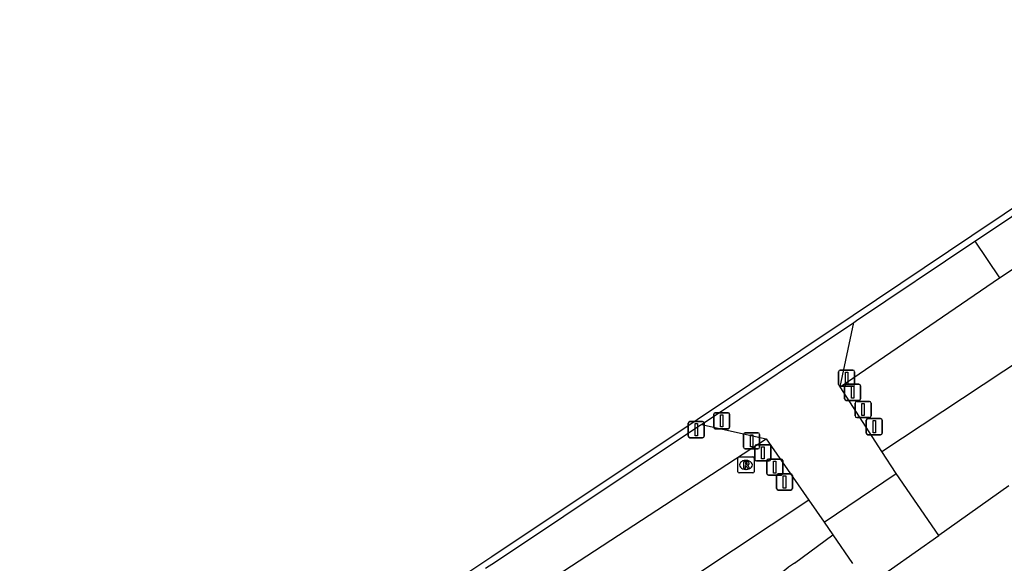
# Model space of a CAD drawing. Extents: x 158352 to 159489, y 383828 to 384597.
# Drawn here: x 158427.2 to 158488.4, y 384290.6 to 384324.4 of the extents above; entities that cross this region are included whole.
import ezdxf

# ---------------------------------------------------------------- set-up
doc = ezdxf.new("R2010")
doc.units = 0
for name, color, linetype in [('IMGEO_Afsluitpaal', 7, 'Continuous'), ('IMGEO_Groenvoorziening', 7, 'Continuous'), ('IMGEO_Parkeervlak_gesloten', 7, 'Continuous'), ('IMGEO_Parkeervlak_halfverhard', 7, 'Continuous'), ('IMGEO_Rijbaan_lokaal_gesloten', 7, 'Continuous'), ('IMGEO_Rijbaan_lokaal_halfverhard', 7, 'Continuous'), ('IMGEO_Rijbaan_lokaal_open', 7, 'Continuous'), ('IMGEO_Rioolput', 7, 'Continuous'), ('IMGEO_Verkeersbordpaal', 7, 'Continuous'), ('IMGEO_Voetgangersgebied_gesloten', 7, 'Continuous')]:
    doc.layers.add(name, color=color, linetype=linetype)

msp = doc.modelspace()

# ---------------------------------------------------------------- linework, layer by layer
at = {"layer": 'IMGEO_Afsluitpaal'}
for p, q in [((158478.125, 384301.688), (158478.125, 384302.488)), ((158478.125, 384302.488), (158478.125, 384301.688)), ((158478.225, 384302.588), (158479.015, 384302.588)), ((158479.015, 384302.588), (158478.225, 384302.588)), ((158479.115, 384302.488), (158479.115, 384301.688)), ((158479.115, 384301.688), (158479.115, 384302.488)), ((158479.015, 384301.588), (158478.225, 384301.588)), ((158478.225, 384301.588), (158479.015, 384301.588)), ((158478.497, 384300.805), (158478.497, 384301.605)), ((158478.497, 384301.605), (158478.497, 384300.805)), ((158478.597, 384301.705), (158479.387, 384301.705)), ((158479.387, 384301.705), (158478.597, 384301.705)), ((158479.487, 384301.605), (158479.487, 384300.805)), ((158479.487, 384300.805), (158479.487, 384301.605)), ((158479.387, 384300.705), (158478.597, 384300.705)), ((158478.597, 384300.705), (158479.387, 384300.705)), ((158479.248, 384300.635), (158480.038, 384300.635)), ((158480.038, 384300.635), (158479.248, 384300.635)), ((158479.148, 384299.735), (158479.148, 384300.535)), ((158479.148, 384300.535), (158479.148, 384299.735)), ((158480.138, 384300.535), (158480.138, 384299.735)), ((158480.138, 384299.735), (158480.138, 384300.535)), ((158470.357, 384299.037), (158470.357, 384299.837)), ((158470.357, 384299.837), (158470.357, 384299.037)), ((158470.457, 384299.937), (158471.247, 384299.937)), ((158471.247, 384299.937), (158470.457, 384299.937)), ((158471.347, 384299.837), (158471.347, 384299.037)), ((158471.347, 384299.037), (158471.347, 384299.837)), ((158480.038, 384299.635), (158479.248, 384299.635)), ((158479.248, 384299.635), (158480.038, 384299.635)), ((158479.846, 384298.665), (158479.846, 384299.465)), ((158479.846, 384299.465), (158479.846, 384298.665)), ((158479.946, 384299.565), (158480.736, 384299.565)), ((158480.736, 384299.565), (158479.946, 384299.565)), ((158480.836, 384299.465), (158480.836, 384298.665)), ((158480.836, 384298.665), (158480.836, 384299.465)), ((158468.775, 384298.479), (158468.775, 384299.279)), ((158468.775, 384299.279), (158468.775, 384298.479)), ((158468.875, 384299.379), (158469.665, 384299.379)), ((158469.665, 384299.379), (158468.875, 384299.379)), ((158469.765, 384299.279), (158469.765, 384298.479)), ((158469.765, 384298.479), (158469.765, 384299.279)), ((158471.247, 384298.937), (158470.457, 384298.937)), ((158470.457, 384298.937), (158471.247, 384298.937)), ((158469.665, 384298.379), (158468.875, 384298.379)), ((158468.875, 384298.379), (158469.665, 384298.379)), ((158480.736, 384298.565), (158479.946, 384298.565)), ((158479.946, 384298.565), (158480.736, 384298.565)), ((158472.915, 384297.037), (158472.915, 384297.837)), ((158472.915, 384297.837), (158472.915, 384297.037)), ((158473.015, 384297.937), (158473.805, 384297.937)), ((158473.805, 384297.937), (158473.015, 384297.937)), ((158473.905, 384297.837), (158473.905, 384297.037)), ((158473.905, 384297.037), (158473.905, 384297.837)), ((158473.805, 384296.937), (158473.015, 384296.937)), ((158473.015, 384296.937), (158473.805, 384296.937)), ((158473.659, 384296.153), (158473.659, 384296.953)), ((158473.659, 384296.953), (158473.659, 384296.153)), ((158473.759, 384297.053), (158474.549, 384297.053)), ((158474.549, 384297.053), (158473.759, 384297.053)), ((158474.649, 384296.953), (158474.649, 384296.153)), ((158474.649, 384296.153), (158474.649, 384296.953)), ((158474.549, 384296.053), (158473.759, 384296.053)), ((158473.759, 384296.053), (158474.549, 384296.053)), ((158474.264, 384295.223), (158474.264, 384296.023)), ((158474.264, 384296.023), (158474.264, 384295.223)), ((158474.364, 384296.123), (158475.154, 384296.123)), ((158475.154, 384296.123), (158474.364, 384296.123)), ((158475.254, 384296.023), (158475.254, 384295.223)), ((158475.254, 384295.223), (158475.254, 384296.023)), ((158475.154, 384295.123), (158474.364, 384295.123)), ((158474.364, 384295.123), (158475.154, 384295.123))]:
    msp.add_line(p, q, dxfattribs=at)
for points in [[(158478.545, 384302.463), (158478.695, 384302.463), (158478.695, 384301.713), (158478.545, 384301.713), (158478.545, 384302.463)], [(158478.917, 384301.58), (158479.067, 384301.58), (158479.067, 384300.83), (158478.917, 384300.83), (158478.917, 384301.58)], [(158479.568, 384300.51), (158479.718, 384300.51), (158479.718, 384299.76), (158479.568, 384299.76), (158479.568, 384300.51)], [(158470.777, 384299.812), (158470.927, 384299.812), (158470.927, 384299.062), (158470.777, 384299.062), (158470.777, 384299.812)], [(158480.266, 384299.44), (158480.416, 384299.44), (158480.416, 384298.69), (158480.266, 384298.69), (158480.266, 384299.44)], [(158469.195, 384299.254), (158469.345, 384299.254), (158469.345, 384298.504), (158469.195, 384298.504), (158469.195, 384299.254)], [(158473.335, 384297.812), (158473.485, 384297.812), (158473.485, 384297.062), (158473.335, 384297.062), (158473.335, 384297.812)], [(158474.079, 384296.928), (158474.229, 384296.928), (158474.229, 384296.178), (158474.079, 384296.178), (158474.079, 384296.928)], [(158474.684, 384295.998), (158474.834, 384295.998), (158474.834, 384295.248), (158474.684, 384295.248), (158474.684, 384295.998)]]:
    msp.add_lwpolyline(points, dxfattribs=at)
for centre, start, end in [((158478.225, 384302.488), 90, 180), ((158478.225, 384302.488), 90, 180), ((158479.015, 384302.488), 0, 90), ((158479.015, 384302.488), 360, 90), ((158478.225, 384301.688), 180, 270), ((158478.225, 384301.688), 180, 270), ((158478.597, 384301.605), 90, 180), ((158478.597, 384301.605), 90, 180), ((158479.015, 384301.688), 270, 0), ((158479.015, 384301.688), 270, 0), ((158479.387, 384301.605), 0, 90), ((158479.387, 384301.605), 360, 90), ((158478.597, 384300.805), 180, 270), ((158478.597, 384300.805), 180, 270), ((158479.248, 384300.535), 90, 180), ((158479.248, 384300.535), 90, 180), ((158479.387, 384300.805), 270, 0), ((158479.387, 384300.805), 270, 0), ((158480.038, 384300.535), 0, 90), ((158480.038, 384300.535), 360, 90), ((158470.457, 384299.837), 90, 180), ((158470.457, 384299.837), 90, 180), ((158471.247, 384299.837), 0, 90), ((158471.247, 384299.837), 360, 90), ((158479.248, 384299.735), 180, 270), ((158479.248, 384299.735), 180, 270), ((158479.946, 384299.465), 90, 180), ((158479.946, 384299.465), 90, 180), ((158480.038, 384299.735), 270, 0), ((158480.038, 384299.735), 270, 0), ((158480.736, 384299.465), 0, 90), ((158480.736, 384299.465), 360, 90), ((158468.875, 384299.279), 90, 180), ((158468.875, 384299.279), 90, 180), ((158469.665, 384299.279), 0, 90), ((158469.665, 384299.279), 360, 90), ((158470.457, 384299.037), 180, 270), ((158470.457, 384299.037), 180, 270), ((158471.247, 384299.037), 270, 0), ((158471.247, 384299.037), 270, 0), ((158468.875, 384298.479), 180, 270), ((158468.875, 384298.479), 180, 270), ((158469.665, 384298.479), 270, 0), ((158469.665, 384298.479), 270, 0), ((158479.946, 384298.665), 180, 270), ((158479.946, 384298.665), 180, 270), ((158480.736, 384298.665), 270, 0), ((158480.736, 384298.665), 270, 0), ((158473.015, 384297.837), 90, 180), ((158473.015, 384297.837), 90, 180), ((158473.805, 384297.837), 0, 90), ((158473.805, 384297.837), 360, 90), ((158473.015, 384297.037), 180, 270), ((158473.015, 384297.037), 180, 270), ((158473.759, 384296.953), 90, 180), ((158473.759, 384296.953), 90, 180), ((158473.805, 384297.037), 270, 0), ((158473.805, 384297.037), 270, 0), ((158474.549, 384296.953), 0, 90), ((158474.549, 384296.953), 360, 90), ((158473.759, 384296.153), 180, 270), ((158473.759, 384296.153), 180, 270), ((158474.364, 384296.023), 90, 180), ((158474.364, 384296.023), 90, 180), ((158474.549, 384296.153), 270, 0), ((158474.549, 384296.153), 270, 0), ((158475.154, 384296.023), 0, 90), ((158475.154, 384296.023), 360, 90), ((158474.364, 384295.223), 180, 270), ((158474.364, 384295.223), 180, 270), ((158475.154, 384295.223), 270, 0), ((158475.154, 384295.223), 270, 0)]:
    msp.add_arc(centre, 0.1, start, end, dxfattribs=at)
at = {"layer": 'IMGEO_Groenvoorziening'}
for points in [[(158480.819, 384297.524), (158503.508, 384312.539), (158505.47, 384313.838), (158505.714, 384313.999), (158511.655, 384317.93)], [(158478.213, 384301.546), (158488.137, 384308.335)], [(158457.646, 384287.879), (158473.62, 384298.305)], [(158476.263, 384294.498), (158427.196, 384261.9)]]:
    msp.add_lwpolyline(points, dxfattribs=at)
at = {"layer": 'IMGEO_Parkeervlak_gesloten'}
msp.add_lwpolyline([(158488.719, 384295.389), (158484.352, 384292.303)], dxfattribs=at)
at = {"layer": 'IMGEO_Parkeervlak_halfverhard'}
for points in [[(158488.137, 384308.335), (158498.798, 384315.441), (158504.188, 384319.06)], [(158486.589, 384310.604), (158488.137, 384308.335)]]:
    msp.add_lwpolyline(points, dxfattribs=at)
at = {"layer": 'IMGEO_Rijbaan_lokaal_gesloten'}
msp.add_lwpolyline([(158428.004, 384271.944), (158456.564, 384290.996), (158469.318, 384299.504), (158479.02, 384305.996), (158486.407, 384310.963), (158502.433, 384321.714), (158506.44, 384324.394)], dxfattribs=at)
at = {"layer": 'IMGEO_Rijbaan_lokaal_halfverhard'}
for points in [[(158486.589, 384310.604), (158486.63, 384310.631), (158502.632, 384321.366)], [(158479.078, 384305.554), (158479.243, 384305.664), (158486.589, 384310.604)], [(158469.591, 384299.206), (158479.078, 384305.554)], [(158478.213, 384301.546), (158479.078, 384305.554)], [(158480.819, 384297.524), (158478.213, 384301.546)], [(158456.169, 384290.251), (158456.786, 384290.663), (158469.54, 384299.171), (158469.591, 384299.206)], [(158469.591, 384299.206), (158473.62, 384298.305)], [(158473.62, 384298.305), (158476.263, 384294.498)], [(158481.702, 384296.16), (158480.819, 384297.524)], [(158476.263, 384294.498), (158477.222, 384293.117)]]:
    msp.add_lwpolyline(points, dxfattribs=at)
at = {"layer": 'IMGEO_Rijbaan_lokaal_open'}
for points in [[(158477.222, 384293.117), (158481.702, 384296.16)], [(158484.352, 384292.303), (158481.702, 384296.16)], [(158477.222, 384293.117), (158477.757, 384292.342)], [(158477.757, 384292.342), (158478.994, 384290.552)], [(158479.939, 384289.185), (158484.352, 384292.303)]]:
    msp.add_lwpolyline(points, dxfattribs=at)
at = {"layer": 'IMGEO_Rioolput'}
for p, q in [((158471.862, 384296.261), (158471.862, 384297.113)), ((158471.937, 384297.187), (158472.789, 384297.187)), ((158472.35, 384296.967), (158472.375, 384296.967)), ((158472.863, 384297.113), (158472.863, 384296.261)), ((158472.373, 384296.407), (158472.348, 384296.407)), ((158472.789, 384296.187), (158471.937, 384296.187))]:
    msp.add_line(p, q, dxfattribs=at)
for points in [[(158471.862, 384296.261), (158471.862, 384297.113)], [(158471.937, 384297.187), (158472.789, 384297.187)], [(158472.863, 384297.113), (158472.863, 384296.261)], [(158472.451, 384296.885), (158472.199, 384296.887), (158472.199, 384296.487)], [(158472.199, 384296.487), (158472.323, 384296.487), (158472.323, 384296.649), (158472.334, 384296.649)], [(158472.377, 384296.806), (158472.323, 384296.806), (158472.323, 384296.725)], [(158472.323, 384296.725), (158472.375, 384296.725)], [(158472.381, 384296.62), (158472.452, 384296.487), (158472.592, 384296.487), (158472.527, 384296.613)], [(158472.789, 384296.187), (158471.937, 384296.187)]]:
    msp.add_lwpolyline(points, dxfattribs=at)
for centre, radius, start, end in [((158471.939, 384297.111), 0.0765, 91.55205, 178.44795), ((158471.939, 384297.111), 0.0765, 91.55205, 178.44795), ((158472.787, 384297.111), 0.0765, 1.55205, 88.44795), ((158472.787, 384297.111), 0.0765, 1.55205, 88.44795), ((158472.333, 384296.596), 0.0533, 26.02933, 88.69889), ((158472.359, 384296.914), 0.19, 274.7715, 282.96867), ((158472.383, 384296.71), 0.0964, 77.00612, 93.18647), ((158472.397, 384296.767), 0.0378, 276.66336, 79.67722), ((158472.45, 384296.775), 0.109, 350.36119, 89.41601), ((158472.448, 384296.775), 0.112, 277.58423, 350.98172), ((158472.432, 384296.56), 0.108, 29.51342, 73.79051), ((158471.939, 384296.263), 0.0765, 181.55205, 268.44795), ((158471.939, 384296.263), 0.0765, 181.55205, 268.44795), ((158472.787, 384296.263), 0.0765, 271.55205, 358.44795), ((158472.787, 384296.263), 0.0765, 271.55205, 358.44795)]:
    msp.add_arc(centre, radius, start, end, dxfattribs=at)
for centre, major_axis, ratio, start_param, end_param in [((158472.349, 384296.687), (-0.387, 0.002), 0.722429, 4.712389, 7.853982), ((158472.374, 384296.687), (-0.39, 0.002), 0.717154, 1.570796, 4.712389)]:
    msp.add_ellipse(centre, major_axis=major_axis, ratio=ratio, start_param=start_param, end_param=end_param, dxfattribs=at)
at = {"layer": 'IMGEO_Verkeersbordpaal'}
for p, q in [((158472.217, 384297.781), (158472.217, 384298.581)), ((158472.217, 384298.581), (158472.217, 384297.781)), ((158472.317, 384298.681), (158473.107, 384298.681)), ((158473.107, 384298.681), (158472.317, 384298.681)), ((158473.207, 384298.581), (158473.207, 384297.781)), ((158473.207, 384297.781), (158473.207, 384298.581)), ((158473.107, 384297.681), (158472.317, 384297.681)), ((158472.317, 384297.681), (158473.107, 384297.681))]:
    msp.add_line(p, q, dxfattribs=at)
msp.add_lwpolyline([(158472.637, 384298.556), (158472.787, 384298.556), (158472.787, 384297.806), (158472.637, 384297.806), (158472.637, 384298.556)], dxfattribs=at)
for centre, start, end in [((158472.317, 384298.581), 90, 180), ((158472.317, 384298.581), 90, 180), ((158473.107, 384298.581), 0, 90), ((158473.107, 384298.581), 360, 90), ((158472.317, 384297.781), 180, 270), ((158472.317, 384297.781), 180, 270), ((158473.107, 384297.781), 270, 0), ((158473.107, 384297.781), 270, 0)]:
    msp.add_arc(centre, 0.1, start, end, dxfattribs=at)
at = {"layer": 'IMGEO_Voetgangersgebied_gesloten'}
msp.add_lwpolyline([(158475.372, 384290.572), (158477.757, 384292.342)], dxfattribs=at)
msp.add_arc((158478.26, 384285.968), 5.435, 122.09886, 159.35483, dxfattribs=at)

doc.saveas('drawing.dxf')
